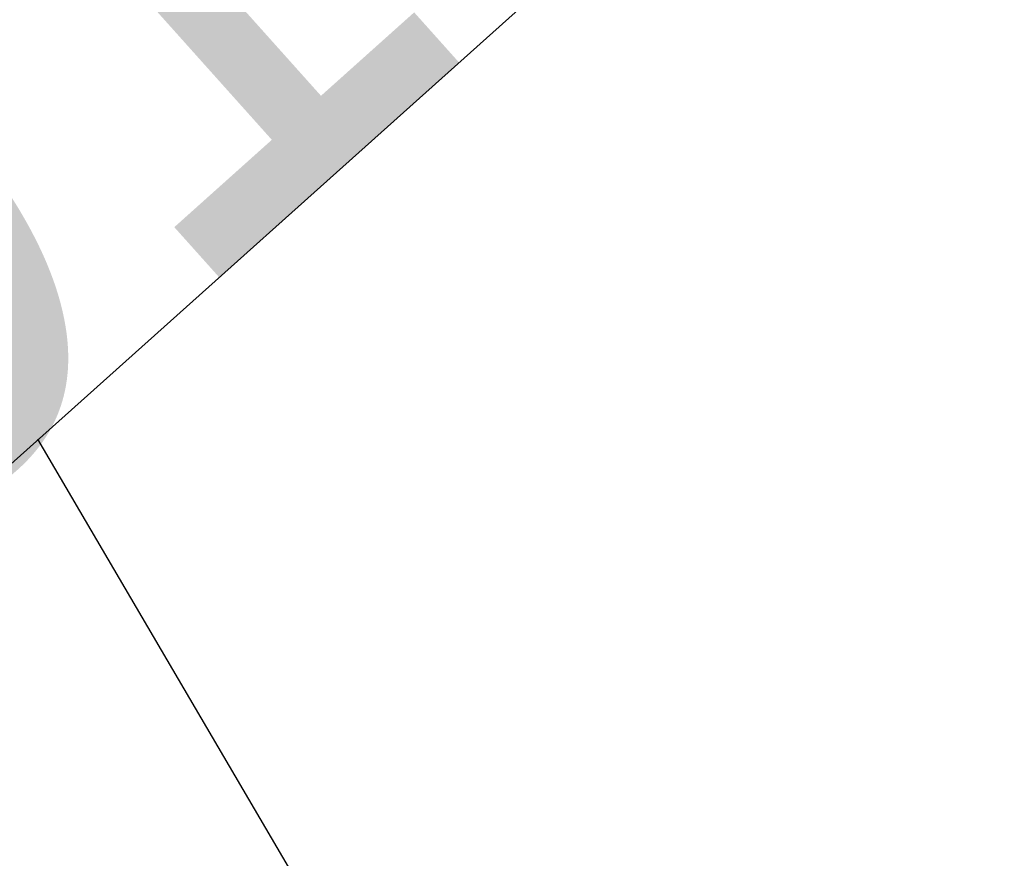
# Model space of a CAD drawing. Header units: metres. Extents: x 7527663 to 7537587, y 5492976 to 5503267.
# Tile 420 of 656: x 7531994.7 to 7531995.89, y 5499169.74 to 5499170.76. Entities that reach past the tile are written whole.
import ezdxf

# ---------------------------------------------------------------- set-up
doc = ezdxf.new("R2010")
doc.units = ezdxf.units.M
doc.linetypes.add('1.0_0.5', pattern=[1.5, 1, -0.5])
doc.styles.get("Standard").update_dxf_attribs({"font": 'Working1250', "width": 0.75})

msp = doc.modelspace()

# ---------------------------------------------------------------- linework, layer by layer
at = {"layer": '000 Inne (niezydentyfikowane)', "color": 7, "linetype": 'CONTINUOUS', "lineweight": 25, "flags": 128}
msp.add_lwpolyline([(7531998.12, 5499164.45), (7531994.72, 5499170.25)], dxfattribs=at)
at = {"layer": 'skarpa nieumocniona', "color": 7, "linetype": '1.0_0.5', "lineweight": 18, "flags": 128}
msp.add_lwpolyline([(7531997.69, 5499164.2), (7532006.99, 5499169.66), (7532010.01, 5499171.94), (7532021.59, 5499183.29), (7532024.86, 5499190.55), (7532026.33, 5499201.36), (7532017.4, 5499202.08), (7532012.03, 5499190.52), (7532006.18, 5499180.51), (7531994.14, 5499169.73)], close=True, dxfattribs=at)
msp.add_lwpolyline([(7531997.69, 5499164.2), (7532006.99, 5499169.66), (7532010.01, 5499171.94), (7532021.59, 5499183.29), (7532024.86, 5499190.55), (7532026.33, 5499201.36), (7532017.4, 5499202.08), (7532012.03, 5499190.52), (7532006.18, 5499180.51), (7531994.14, 5499169.73)], close=True, dxfattribs=at)

# ---------------------------------------------------------------- texts
at = {"layer": 'pikieta naturalna-Atr2', "color": 7, "width": 0.9}
msp.add_text('291.9', height=0.75, rotation=41.839, dxfattribs=at).set_placement((7531994.14, 5499169.73))

doc.saveas('drawing.dxf')
